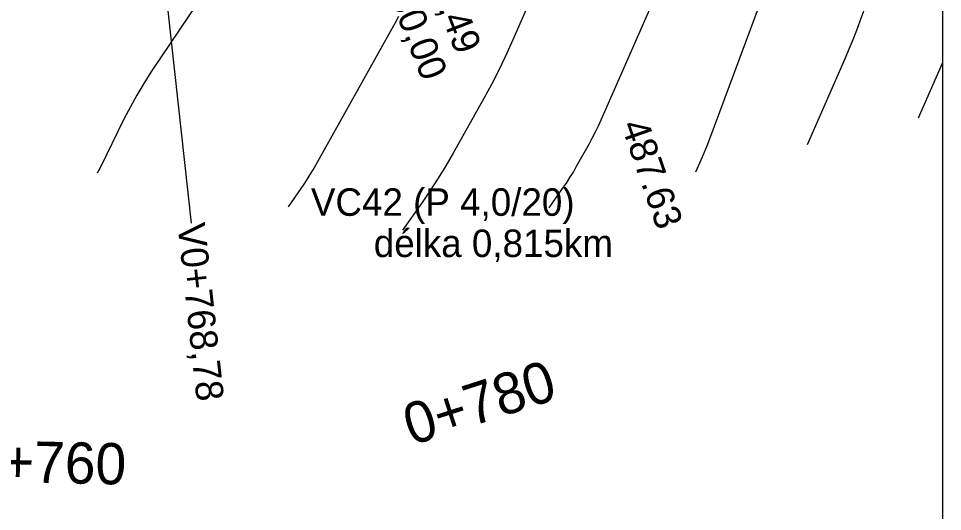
# Model space of a CAD drawing. Extents: x -636600 to -628587, y -1090963 to -1085869.
# Drawn here: x -629074.5 to -629007.3, y -1090836.1 to -1090800.2 of the extents above; entities that cross this region are included whole.
import ezdxf

# ---------------------------------------------------------------- set-up
doc = ezdxf.new("R2010")
doc.units = 0
for name, color, linetype in [('08_LEGENDA_HV', 7, 'Continuous'), ('Ex_Major Contours', 7, 'Continuous'), ('Ex_Minor Contours', 7, 'Continuous'), ('HEKTOMETRY20', 7, 'Continuous'), ('koty_vše', 7, 'Continuous'), ('POLOMERY', 7, 'Continuous'), ('popis', 7, 'Continuous'), ('VRCHOLY', 7, 'Continuous')]:
    doc.layers.add(name, color=color, linetype=linetype)

msp = doc.modelspace()

# ---------------------------------------------------------------- linework, layer by layer
at = {"layer": '08_LEGENDA_HV'}
msp.add_line((-629007.268, -1090665.824), (-629007.268, -1090962.824), dxfattribs=at)
at = {"layer": 'Ex_Major Contours'}
msp.add_lwpolyline([(-629019.755, -1090796.986), (-629024.271, -1090809.141), (-629024.386, -1090809.443), (-629024.505, -1090809.743), (-629024.628, -1090810.042), (-629024.755, -1090810.339), (-629025.223, -1090811.411)], dxfattribs=at)
at = {"layer": 'Ex_Minor Contours'}
for points in [[(-629036.233, -1090796.569), (-629038.62, -1090802.007), (-629039.082, -1090803.028), (-629039.569, -1090804.037), (-629040.08, -1090805.034), (-629040.615, -1090806.019), (-629042.861, -1090810.04), (-629043.391, -1090810.959), (-629043.944, -1090811.863), (-629044.521, -1090812.752), (-629045.122, -1090813.626), (-629046.545, -1090815.638)], [(-629011.964, -1090796.913), (-629013.274, -1090800.438), (-629013.531, -1090801.116), (-629013.797, -1090801.789), (-629014.073, -1090802.459), (-629014.358, -1090803.124), (-629017.113, -1090809.436)], [(-629061.385, -1090798.991), (-629064.839, -1090804.149), (-629065.367, -1090804.968), (-629065.867, -1090805.803), (-629066.337, -1090806.654), (-629066.78, -1090807.522), (-629068.556, -1090811.16), (-629068.754, -1090811.484)], [(-629035.886, -1090814.008), (-629034.898, -1090812.611), (-629034.627, -1090812.217), (-629034.367, -1090811.816), (-629034.118, -1090811.408), (-629033.879, -1090810.994), (-629032.946, -1090809.323), (-629032.718, -1090808.903), (-629032.5, -1090808.478), (-629032.292, -1090808.048), (-629032.095, -1090807.612), (-629028.391, -1090799.175)], [(-629054.847, -1090813.936), (-629053.917, -1090812.62), (-629053.687, -1090812.286), (-629053.466, -1090811.946), (-629053.254, -1090811.6), (-629053.051, -1090811.248), (-629047.055, -1090800.515), (-629046.814, -1090800.072)], [(-629009.003, -1090807.462), (-629007.268, -1090803.486)]]:
    msp.add_lwpolyline(points, dxfattribs=at)
at = {"layer": 'VRCHOLY'}
msp.add_lwpolyline([(-629064.088, -1090795.241), (-629061.919, -1090815.123)], dxfattribs=at)

# ---------------------------------------------------------------- texts
at = {"layer": 'HEKTOMETRY20'}
for s, rotation, p in [('0+780', 17.80642, (-629045.877, -1090831.33)), ('0+760', 358.70782, (-629077.936, -1090833.91))]:
    msp.add_text(s, height=3, rotation=rotation, dxfattribs=at).set_placement(p)
at = {"layer": 'koty_vše'}
msp.add_text('487.63', height=2, rotation=289.04304, dxfattribs=at).set_placement((-629030.662, -1090807.992))
at = {"layer": 'POLOMERY'}
for s, p in [('24,49', (-629045.045, -1090796.732)), ('-60,00', (-629047.839, -1090797.825))]:
    msp.add_text(s, height=2, rotation=291.37083, dxfattribs=at).set_placement(p)
at = {"layer": 'popis'}
for s, p in [('VC42 (P 4,0/20)', (-629053.205, -1090814.597)), ('délka 0,815km', (-629048.633, -1090817.597))]:
    msp.add_text(s, height=2, dxfattribs=at).set_placement(p)
at = {"layer": 'VRCHOLY'}
msp.add_text('V0+768,78', height=2, rotation=276.22709, dxfattribs=at).set_placement((-629062.913, -1090815.232))

doc.saveas('drawing.dxf')
